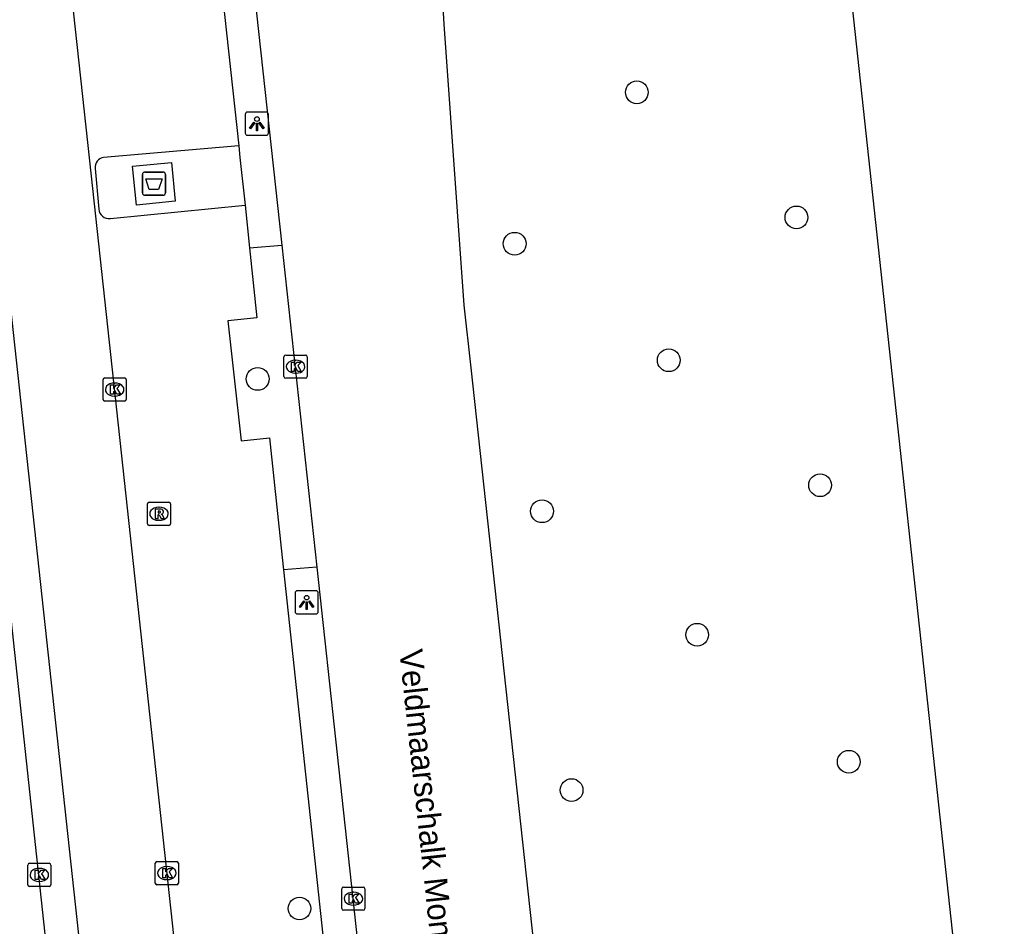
# Model space of a CAD drawing. Extents: x 160026 to 161302, y 384757 to 385701.
# Drawn here: x 161226.34 to 161268.87, y 385165.36 to 385204.41 of the extents above; entities that cross this region are included whole.
import ezdxf

# ---------------------------------------------------------------- set-up
doc = ezdxf.new("R2010")
doc.units = 0
for name, color, linetype in [('IMGEO_Afval_apart_plaats', 7, 'Continuous'), ('IMGEO_Boom', 7, 'Continuous'), ('IMGEO_Haag', 7, 'Continuous'), ('IMGEO_Kolk', 7, 'Continuous'), ('IMGEO_Lichtpunt', 7, 'Continuous'), ('IMGEO_Openbare_ruimte_label', 7, 'Continuous'), ('IMGEO_OVBaan_gesloten', 7, 'Continuous'), ('IMGEO_Parkeervlak_open', 7, 'Continuous'), ('IMGEO_Rijbaan_lokaal_gesloten', 7, 'Continuous'), ('IMGEO_Rijbaan_regionaal_gesloten', 7, 'Continuous'), ('IMGEO_Rijbaan_regionaal_open', 7, 'Continuous'), ('IMGEO_Rioolput', 7, 'Continuous'), ('IMGEO_Voetpad_gesloten', 7, 'Continuous'), ('IMGEO_Voetpad_open', 7, 'Continuous')]:
    doc.layers.add(name, color=color, linetype=linetype)

msp = doc.modelspace()

# ---------------------------------------------------------------- linework, layer by layer
at = {"layer": 'IMGEO_Afval_apart_plaats'}
for p, q in [((161231.625, 385196.948), (161231.625, 385197.748)), ((161231.625, 385197.748), (161231.625, 385196.948)), ((161231.725, 385197.848), (161232.515, 385197.848)), ((161232.515, 385197.848), (161231.725, 385197.848)), ((161232.615, 385197.748), (161232.615, 385196.948)), ((161232.615, 385196.948), (161232.615, 385197.748)), ((161232.515, 385196.848), (161231.725, 385196.848)), ((161231.725, 385196.848), (161232.515, 385196.848))]:
    msp.add_line(p, q, dxfattribs=at)
msp.add_lwpolyline([(161231.768, 385197.562), (161232.472, 385197.562), (161232.323, 385197.092), (161231.917, 385197.092), (161231.768, 385197.562)], dxfattribs=at)
for centre, start, end in [((161231.725, 385197.748), 90, 180), ((161231.725, 385197.748), 90, 180), ((161232.515, 385197.748), 0, 90), ((161232.515, 385197.748), 360, 90), ((161231.725, 385196.948), 180, 270), ((161231.725, 385196.948), 180, 270), ((161232.515, 385196.948), 270, 0), ((161232.515, 385196.948), 270, 0)]:
    msp.add_arc(centre, 0.1, start, end, dxfattribs=at)
at = {"layer": 'IMGEO_Boom'}
for centre in [(161252.915, 385201.285), (161259.789, 385195.897), (161247.655, 385194.764), (161254.29, 385189.742), (161236.589, 385188.937), (161260.806, 385184.359), (161248.833, 385183.238), (161255.513, 385177.919), (161262.042, 385172.448), (161250.107, 385171.225), (161238.39, 385166.126)]:
    msp.add_circle(centre, 0.489, dxfattribs=at)
at = {"layer": 'IMGEO_Haag'}
for points in [[(161236.238, 385194.582), (161237.625, 385194.696)], [(161239.133, 385180.824), (161237.708, 385180.716)]]:
    msp.add_lwpolyline(points, dxfattribs=at)
at = {"layer": 'IMGEO_Kolk'}
for p, q in [((161237.722, 385189.039), (161237.722, 385189.891)), ((161237.797, 385189.965), (161238.649, 385189.965)), ((161238.723, 385189.891), (161238.723, 385189.039)), ((161238.21, 385189.745), (161238.235, 385189.745)), ((161230.006, 385188.981), (161230.858, 385188.981)), ((161238.649, 385188.965), (161237.797, 385188.965)), ((161238.233, 385189.185), (161238.208, 385189.185)), ((161229.931, 385188.055), (161229.931, 385188.907)), ((161230.419, 385188.761), (161230.444, 385188.761)), ((161230.932, 385188.907), (161230.932, 385188.055)), ((161230.442, 385188.201), (161230.417, 385188.201)), ((161230.858, 385187.981), (161230.006, 385187.981)), ((161232.254, 385168.149), (161233.106, 385168.149)), ((161226.687, 385167.147), (161226.687, 385167.999)), ((161226.762, 385168.073), (161227.614, 385168.073)), ((161227.175, 385167.853), (161227.2, 385167.853)), ((161227.688, 385167.999), (161227.688, 385167.147)), ((161232.179, 385167.223), (161232.179, 385168.075)), ((161232.667, 385167.929), (161232.692, 385167.929)), ((161233.18, 385168.075), (161233.18, 385167.223)), ((161227.198, 385167.293), (161227.173, 385167.293)), ((161232.69, 385167.369), (161232.665, 385167.369)), ((161227.614, 385167.073), (161226.762, 385167.073)), ((161233.106, 385167.149), (161232.254, 385167.149)), ((161240.209, 385166.123), (161240.209, 385166.975)), ((161240.284, 385167.049), (161241.136, 385167.049)), ((161241.21, 385166.975), (161241.21, 385166.123)), ((161240.697, 385166.829), (161240.722, 385166.829)), ((161241.136, 385166.049), (161240.284, 385166.049)), ((161240.72, 385166.269), (161240.695, 385166.269))]:
    msp.add_line(p, q, dxfattribs=at)
for points in [[(161237.722, 385189.039), (161237.722, 385189.891)], [(161237.797, 385189.965), (161238.649, 385189.965)], [(161238.723, 385189.891), (161238.723, 385189.039)], [(161238.043, 385189.665), (161238.166, 385189.665), (161238.166, 385189.514), (161238.296, 385189.665), (161238.46, 385189.665), (161238.314, 385189.514), (161238.467, 385189.265), (161238.315, 385189.265), (161238.23, 385189.429), (161238.166, 385189.362), (161238.166, 385189.265), (161238.043, 385189.265), (161238.043, 385189.665)], [(161230.006, 385188.981), (161230.858, 385188.981)], [(161238.649, 385188.965), (161237.797, 385188.965)], [(161229.931, 385188.055), (161229.931, 385188.907)], [(161230.252, 385188.681), (161230.375, 385188.681), (161230.375, 385188.53), (161230.505, 385188.681), (161230.669, 385188.681), (161230.523, 385188.53), (161230.676, 385188.281), (161230.524, 385188.281), (161230.439, 385188.445), (161230.375, 385188.378), (161230.375, 385188.281), (161230.252, 385188.281), (161230.252, 385188.681)], [(161230.932, 385188.907), (161230.932, 385188.055)], [(161230.858, 385187.981), (161230.006, 385187.981)], [(161232.254, 385168.149), (161233.106, 385168.149)], [(161226.687, 385167.147), (161226.687, 385167.999)], [(161226.762, 385168.073), (161227.614, 385168.073)], [(161227.008, 385167.773), (161227.131, 385167.773), (161227.131, 385167.622), (161227.261, 385167.773), (161227.425, 385167.773), (161227.279, 385167.622), (161227.432, 385167.373), (161227.28, 385167.373), (161227.195, 385167.537), (161227.131, 385167.47), (161227.131, 385167.373), (161227.008, 385167.373), (161227.008, 385167.773)], [(161227.688, 385167.999), (161227.688, 385167.147)], [(161232.179, 385167.223), (161232.179, 385168.075)], [(161232.5, 385167.849), (161232.623, 385167.849), (161232.623, 385167.698), (161232.753, 385167.849), (161232.917, 385167.849), (161232.771, 385167.698), (161232.924, 385167.449), (161232.772, 385167.449), (161232.687, 385167.613), (161232.623, 385167.546), (161232.623, 385167.449), (161232.5, 385167.449), (161232.5, 385167.849)], [(161233.18, 385168.075), (161233.18, 385167.223)], [(161227.614, 385167.073), (161226.762, 385167.073)], [(161233.106, 385167.149), (161232.254, 385167.149)], [(161240.209, 385166.123), (161240.209, 385166.975)], [(161240.284, 385167.049), (161241.136, 385167.049)], [(161241.21, 385166.975), (161241.21, 385166.123)], [(161240.53, 385166.749), (161240.653, 385166.749), (161240.653, 385166.598), (161240.783, 385166.749), (161240.947, 385166.749), (161240.801, 385166.598), (161240.954, 385166.349), (161240.802, 385166.349), (161240.717, 385166.513), (161240.653, 385166.446), (161240.653, 385166.349), (161240.53, 385166.349), (161240.53, 385166.749)], [(161241.136, 385166.049), (161240.284, 385166.049)]]:
    msp.add_lwpolyline(points, dxfattribs=at)
for centre, start, end in [((161237.799, 385189.889), 91.552, 178.448), ((161237.799, 385189.889), 91.552, 178.448), ((161238.647, 385189.889), 1.552, 88.448), ((161238.647, 385189.889), 1.552, 88.448), ((161230.008, 385188.905), 91.552, 178.448), ((161230.008, 385188.905), 91.552, 178.448), ((161230.856, 385188.905), 1.552, 88.448), ((161230.856, 385188.905), 1.552, 88.448), ((161237.799, 385189.041), 181.552, 268.448), ((161237.799, 385189.041), 181.552, 268.448), ((161238.647, 385189.041), 271.552, 358.448), ((161238.647, 385189.041), 271.552, 358.448), ((161230.008, 385188.057), 181.552, 268.448), ((161230.008, 385188.057), 181.552, 268.448), ((161230.856, 385188.057), 271.552, 358.448), ((161230.856, 385188.057), 271.552, 358.448), ((161232.256, 385168.073), 91.552, 178.448), ((161232.256, 385168.073), 91.552, 178.448), ((161233.104, 385168.073), 1.552, 88.448), ((161233.104, 385168.073), 1.552, 88.448), ((161226.764, 385167.997), 91.552, 178.448), ((161226.764, 385167.997), 91.552, 178.448), ((161227.612, 385167.997), 1.552, 88.448), ((161227.612, 385167.997), 1.552, 88.448), ((161226.764, 385167.149), 181.552, 268.448), ((161226.764, 385167.149), 181.552, 268.448), ((161227.612, 385167.149), 271.552, 358.448), ((161227.612, 385167.149), 271.552, 358.448), ((161232.256, 385167.225), 181.552, 268.448), ((161232.256, 385167.225), 181.552, 268.448), ((161233.104, 385167.225), 271.552, 358.448), ((161233.104, 385167.225), 271.552, 358.448), ((161240.286, 385166.973), 91.552, 178.448), ((161240.286, 385166.973), 91.552, 178.448), ((161241.134, 385166.973), 1.552, 88.448), ((161241.134, 385166.973), 1.552, 88.448), ((161240.286, 385166.125), 181.552, 268.448), ((161240.286, 385166.125), 181.552, 268.448), ((161241.134, 385166.125), 271.552, 358.448), ((161241.134, 385166.125), 271.552, 358.448)]:
    msp.add_arc(centre, 0.0765, start, end, dxfattribs=at)
for centre, major_axis, ratio, start_param, end_param in [((161238.209, 385189.465), (-0.387, 0.002), 0.722429, 4.712389, 7.853982), ((161238.234, 385189.465), (-0.39, 0.002), 0.717154, 1.570796, 4.712389), ((161230.418, 385188.481), (-0.387, 0.002), 0.722429, 4.712389, 7.853982), ((161230.443, 385188.481), (-0.39, 0.002), 0.717154, 1.570796, 4.712389), ((161227.174, 385167.573), (-0.387, 0.002), 0.722429, 4.712389, 7.853982), ((161227.199, 385167.573), (-0.39, 0.002), 0.717154, 1.570796, 4.712389), ((161232.666, 385167.649), (-0.387, 0.002), 0.722429, 4.712389, 7.853982), ((161232.691, 385167.649), (-0.39, 0.002), 0.717154, 1.570796, 4.712389), ((161240.696, 385166.549), (-0.387, 0.002), 0.722429, 4.712389, 7.853982), ((161240.721, 385166.549), (-0.39, 0.002), 0.717154, 1.570796, 4.712389)]:
    msp.add_ellipse(centre, major_axis=major_axis, ratio=ratio, start_param=start_param, end_param=end_param, dxfattribs=at)
at = {"layer": 'IMGEO_Lichtpunt'}
for p, q in [((161236.057, 385200.336), (161236.057, 385199.529)), ((161236.057, 385200.336), (161236.057, 385199.529)), ((161236.959, 385200.431), (161236.151, 385200.431)), ((161236.959, 385200.431), (161236.151, 385200.431)), ((161237.053, 385199.529), (161237.053, 385200.336)), ((161237.053, 385199.529), (161237.053, 385200.336)), ((161236.151, 385199.435), (161236.959, 385199.435)), ((161236.151, 385199.435), (161236.959, 385199.435)), ((161238.199, 385179.717), (161238.199, 385178.91)), ((161238.199, 385179.717), (161238.199, 385178.91)), ((161239.101, 385179.812), (161238.293, 385179.812)), ((161239.101, 385179.812), (161238.293, 385179.812)), ((161239.195, 385178.91), (161239.195, 385179.717)), ((161239.195, 385178.91), (161239.195, 385179.717)), ((161238.293, 385178.816), (161239.101, 385178.816)), ((161238.293, 385178.816), (161239.101, 385178.816))]:
    msp.add_line(p, q, dxfattribs=at)
for points in [[(161236.431, 385200), (161236.47, 385199.972), (161236.282, 385199.71), (161236.244, 385199.737), (161236.431, 385200)], [(161236.533, 385199.952), (161236.58, 385199.952), (161236.58, 385199.63), (161236.533, 385199.63), (161236.533, 385199.952)], [(161236.643, 385199.972), (161236.681, 385199.999), (161236.868, 385199.737), (161236.829, 385199.709), (161236.643, 385199.972)], [(161238.573, 385179.381), (161238.612, 385179.353), (161238.424, 385179.091), (161238.386, 385179.118), (161238.573, 385179.381)], [(161238.675, 385179.333), (161238.722, 385179.333), (161238.722, 385179.011), (161238.675, 385179.011), (161238.675, 385179.333)], [(161238.785, 385179.353), (161238.823, 385179.38), (161239.01, 385179.118), (161238.971, 385179.09), (161238.785, 385179.353)]]:
    msp.add_lwpolyline(points, dxfattribs=at)
for centre in [(161236.556, 385200.134), (161238.698, 385179.515)]:
    msp.add_circle(centre, 0.0994, dxfattribs=at)
for centre, start, end in [((161236.151, 385200.336), 90, 180), ((161236.151, 385200.336), 90, 180), ((161236.959, 385200.336), 0, 90), ((161236.959, 385200.336), 0, 90), ((161236.151, 385199.529), 180, 270), ((161236.151, 385199.529), 180, 270), ((161236.959, 385199.529), 270, 0), ((161236.959, 385199.529), 270, 360), ((161238.293, 385179.717), 90, 180), ((161238.293, 385179.717), 90, 180), ((161239.101, 385179.717), 0, 90), ((161239.101, 385179.717), 0, 90), ((161238.293, 385178.91), 180, 270), ((161238.293, 385178.91), 180, 270), ((161239.101, 385178.91), 270, 0), ((161239.101, 385178.91), 270, 360)]:
    msp.add_arc(centre, 0.0946, start, end, dxfattribs=at)
at = {"layer": 'IMGEO_OVBaan_gesloten'}
msp.add_lwpolyline([(161261.295, 385213.204), (161268.866, 385143.256)], dxfattribs=at)
at = {"layer": 'IMGEO_Parkeervlak_open'}
for points in [[(161232.234, 385230.461), (161233.899, 385216.207), (161234.058, 385214.739), (161232.806, 385214.601), (161233.38, 385209.383), (161234.625, 385209.52), (161235.771, 385198.984)], [(161236.044, 385196.417), (161236.238, 385194.582)], [(161236.238, 385194.582), (161236.557, 385191.574), (161235.305, 385191.436), (161235.874, 385186.267), (161237.104, 385186.402), (161237.608, 385181.648), (161237.708, 385180.716)], [(161237.708, 385180.716), (161240.75, 385152.443), (161240.955, 385150.605), (161239.859, 385150.488), (161240.406, 385145.518), (161241.511, 385145.636), (161243.458, 385128.229), (161244.396, 385119.6)]]:
    msp.add_lwpolyline(points, dxfattribs=at)
at = {"layer": 'IMGEO_Rijbaan_lokaal_gesloten'}
msp.add_lwpolyline([(161241.761, 385032.172), (161240.581, 385042.856), (161223.784, 385198.892), (161219.818, 385234.675), (161219.775, 385234.916)], dxfattribs=at)
at = {"layer": 'IMGEO_Rijbaan_regionaal_gesloten'}
for points in [[(161233.727, 385230.468), (161235.077, 385218.121), (161237.625, 385194.696)], [(161251.027, 385141.301), (161245.788, 385189.414), (161245.484, 385192.114), (161244.624, 385204.215)], [(161237.625, 385194.696), (161239.133, 385180.824)], [(161239.133, 385180.824), (161243.521, 385140.477)]]:
    msp.add_lwpolyline(points, dxfattribs=at)
msp.add_arc((160884.425, 385185.24), 360.698, 3.01548, 3.65195, dxfattribs=at)
at = {"layer": 'IMGEO_Rijbaan_regionaal_open'}
for points in [[(161215.796, 385285.125), (161216.142, 385281.926), (161219.639, 385250), (161231.678, 385139.179), (161237.035, 385089.87), (161243.484, 385030.562)], [(161246.792, 385037.586), (161229.366, 385198.34), (161225.614, 385232.768)]]:
    msp.add_lwpolyline(points, dxfattribs=at)
at = {"layer": 'IMGEO_Rioolput'}
for p, q in [((161231.839, 385182.703), (161231.839, 385183.555)), ((161231.914, 385183.629), (161232.766, 385183.629)), ((161232.84, 385183.555), (161232.84, 385182.703)), ((161232.327, 385183.409), (161232.352, 385183.409)), ((161232.766, 385182.629), (161231.914, 385182.629)), ((161232.35, 385182.849), (161232.325, 385182.849))]:
    msp.add_line(p, q, dxfattribs=at)
for points in [[(161231.839, 385182.703), (161231.839, 385183.555)], [(161231.914, 385183.629), (161232.766, 385183.629)], [(161232.84, 385183.555), (161232.84, 385182.703)], [(161232.428, 385183.327), (161232.176, 385183.329), (161232.176, 385182.929)], [(161232.176, 385182.929), (161232.3, 385182.929), (161232.3, 385183.091), (161232.311, 385183.091)], [(161232.354, 385183.248), (161232.3, 385183.248), (161232.3, 385183.167)], [(161232.3, 385183.167), (161232.352, 385183.167)], [(161232.358, 385183.062), (161232.429, 385182.929), (161232.569, 385182.929), (161232.504, 385183.055)], [(161232.766, 385182.629), (161231.914, 385182.629)]]:
    msp.add_lwpolyline(points, dxfattribs=at)
for centre, radius, start, end in [((161231.916, 385183.553), 0.0765, 91.552, 178.448), ((161231.916, 385183.553), 0.0765, 91.552, 178.448), ((161232.764, 385183.553), 0.0765, 1.552, 88.448), ((161232.764, 385183.553), 0.0765, 1.552, 88.448), ((161232.31, 385183.038), 0.0533, 26.0293, 88.6989), ((161232.336, 385183.356), 0.19, 274.7715, 282.9687), ((161232.36, 385183.152), 0.0964, 77.0061, 93.1865), ((161232.374, 385183.209), 0.0378, 276.6634, 79.6772), ((161232.427, 385183.217), 0.109, 350.3612, 89.416), ((161232.425, 385183.217), 0.112, 277.5842, 350.9817), ((161232.409, 385183.002), 0.108, 29.5134, 73.7905), ((161231.916, 385182.705), 0.0765, 181.552, 268.448), ((161231.916, 385182.705), 0.0765, 181.552, 268.448), ((161232.764, 385182.705), 0.0765, 271.552, 358.448), ((161232.764, 385182.705), 0.0765, 271.552, 358.448)]:
    msp.add_arc(centre, radius, start, end, dxfattribs=at)
for centre, major_axis, ratio, start_param, end_param in [((161232.326, 385183.129), (-0.387, 0.002), 0.722429, 4.712389, 7.853982), ((161232.351, 385183.129), (-0.39, 0.002), 0.717154, 1.570796, 4.712389)]:
    msp.add_ellipse(centre, major_axis=major_axis, ratio=ratio, start_param=start_param, end_param=end_param, dxfattribs=at)
at = {"layer": 'IMGEO_Voetpad_gesloten'}
msp.add_lwpolyline([(161233.037, 385196.593), (161231.366, 385196.429), (161231.202, 385198.103), (161232.873, 385198.267), (161233.037, 385196.593)], dxfattribs=at)
at = {"layer": 'IMGEO_Voetpad_open'}
for points in [[(161235.771, 385198.984), (161229.954, 385198.481)], [(161235.771, 385198.984), (161235.825, 385198.482), (161236.044, 385196.417)], [(161229.592, 385197.998), (161229.745, 385196.253)], [(161230.245, 385195.847), (161236.044, 385196.417)]]:
    msp.add_lwpolyline(points, dxfattribs=at)
for centre, radius, start, end in [((161230.012, 385198.061), 0.424, 97.7961, 188.502), ((161230.197, 385196.299), 0.455, 185.8344, 276.0124)]:
    msp.add_arc(centre, radius, start, end, dxfattribs=at)

# ---------------------------------------------------------------- texts
at = {"layer": 'IMGEO_Openbare_ruimte_label'}
msp.add_text('Veldmaarschalk Montgomerylaan', height=1, rotation=276.144, dxfattribs=at).set_placement((161242.685, 385177.236))

doc.saveas('drawing.dxf')
